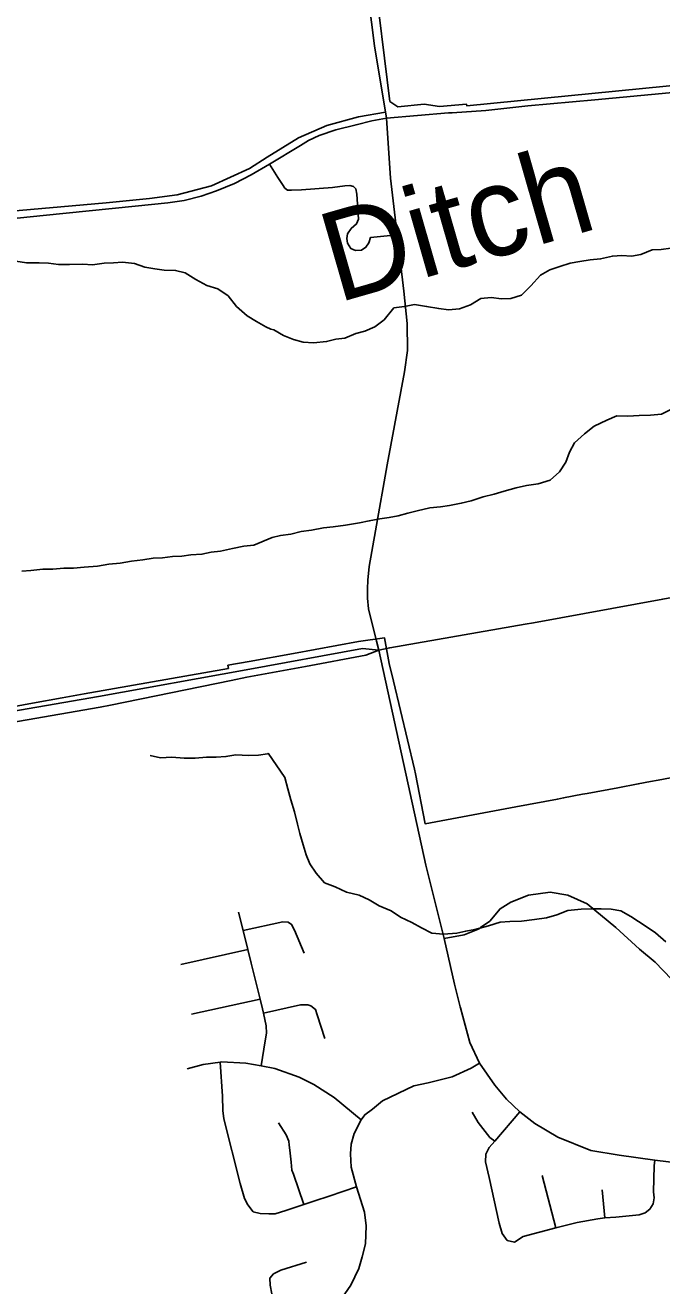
# Model space of a CAD drawing. Extents: x 114843 to 284848, y 317643 to 566895.
# Drawn here: x 169692 to 173243, y 425361 to 432396 of the extents above; entities that cross this region are included whole.
import ezdxf

# ---------------------------------------------------------------- set-up
doc = ezdxf.new("R2010")
doc.units = 0
for name, color, linetype in [('GM_X_City_Street', 7, 'Continuous'), ('GM_X_Corporation', 7, 'Continuous'), ('GM_X_Minor_River', 7, 'Continuous'), ('GM_X_Minor_River_Text', 7, 'Continuous')]:
    doc.layers.add(name, color=color, linetype=linetype)

msp = doc.modelspace()

# ---------------------------------------------------------------- linework, layer by layer
at = {"layer": 'GM_X_City_Street'}
for p, q in [((171665.2, 428907.5), (171652.1, 428959)), ((170167.5, 428601.8), (170839.8, 428738.9)), ((170560.5, 427153.1), (170933.7, 427238.2)), ((170620, 426875.8), (171002.4, 426960.7)), ((172652.1, 425685), (172576.1, 425976.4)), ((172924.1, 425739.2), (172910.2, 425897))]:
    msp.add_line(p, q, dxfattribs=at)
for points in [[(171706.4, 431876.7), (171640.3, 432280.9), (171570.9, 432825.7), (171538.6, 432974.9), (171510.7, 433046.9), (171427, 433265.6), (171325.1, 433562.6), (171269.1, 433711.1), (171217.2, 433891.4), (171159.2, 434126.5), (171129, 434299.8), (171114, 434377.7), (171077.1, 434679.5), (171060.1, 434834), (171031.8, 435146), (171023.2, 435338.2), (171025.1, 435478.4), (171039.2, 435732.9), (171050.7, 435881.2)], [(172074, 431907.4), (172260.6, 431920.2), (172494.6, 431945.8), (172869.6, 431979.6), (173442, 432033.1), (173853.6, 432074.1)], [(167062.2, 430910.1), (167166.6, 430926.2), (167439.3, 430980.2), (167534.6, 430996.5), (168852.4, 431255.1), (169085.7, 431300.4), (169258.1, 431323.5), (169439.3, 431335.7), (169529.5, 431351), (170144.2, 431404.1), (170384.3, 431427.7), (170539.2, 431448.5), (170731, 431500.1), (170942.1, 431595.5), (171042.1, 431659.6), (171216.1, 431767.8), (171375, 431836.7), (171551.6, 431883.8), (171700.8, 431910.9)], [(169538, 431308), (169791.7, 431333.9), (170304.9, 431385.5), (170486.7, 431403.8), (170578.3, 431417.1), (170672.7, 431441.8), (170758.5, 431470.6), (170859.8, 431512.3), (170952.5, 431560.9), (171055.1, 431620.9), (171226.5, 431725.1), (171272.8, 431752.2), (171331.9, 431779.5), (171424.8, 431811.2), (171537.4, 431840.2), (171624.7, 431862), (171706.4, 431876.7)], [(171652.1, 428959), (171606.3, 429139.2), (171600.6, 429197.3), (171600.2, 429250.8), (171602.6, 429297.8), (171610.1, 429374.7), (171646.4, 429573.2), (171711.4, 429941.9), (171807.1, 430461.6), (171823.5, 430580.2), (171822.4, 430731.5), (171804.3, 430911.1), (171766.3, 431226.2), (171729.6, 431541.7), (171706.4, 431876.7)], [(171706.4, 431876.7), (172053.3, 431906), (172074, 431907.4)], [(171055.1, 431620.9), (171100.4, 431545), (171126.2, 431507.4), (171139.6, 431487.1), (171154, 431476), (171177.5, 431475.1), (171233.6, 431476.5), (171406.1, 431490), (171475.4, 431498.7), (171503, 431500.9), (171522.4, 431495), (171535.8, 431482.8), (171542.1, 431453.2), (171551.3, 431312.4), (171540.2, 431286.8), (171509.8, 431261.1), (171489.6, 431232.3), (171486.7, 431204.8), (171488.9, 431179.2), (171508.6, 431148.8), (171534.2, 431137.7), (171567.8, 431140), (171592.2, 431156.5), (171609.4, 431181.1), (171618.4, 431211.8), (171766.3, 431226.2)], [(172480.8, 429052.9), (172526.8, 429060.9), (173248.3, 429193.2), (174167.1, 429361)], [(171665.2, 428907.5), (171725.1, 428921.4), (172480.8, 429052.9)], [(166815.8, 428054.8), (166890.4, 428087.4), (167681.8, 428223.8), (168016.8, 428286), (168110.9, 428303.1), (168441.5, 428365.7), (169289.4, 428507.2), (169417.8, 428530.9), (169465.3, 428539.6), (170100.6, 428650.2), (170924.2, 428798.6), (171573.8, 428918), (171665.2, 428907.5)], [(171254.4, 428817.2), (171591.5, 428879.6), (171665.2, 428907.5)], [(172118.3, 426917.3), (172085.8, 427043.4), (172029.1, 427298.8), (171927.3, 427709.1), (171665.2, 428907.5)], [(170839.8, 428738.9), (170927.7, 428756.8), (171254.4, 428817.2)], [(168455.7, 428305.4), (169427.7, 428470.9), (169475.3, 428479.6), (170110.6, 428590.1), (170167.5, 428601.8)], [(173586.6, 426366), (173570.3, 426500.4), (173539.8, 426636.6), (173501.8, 426751.3), (173469.2, 426823.7), (173412.7, 426929.8), (173342.7, 427023.9), (173204.8, 427166.6), (173118.2, 427238.6), (172986.4, 427361), (172826.6, 427491.7), (172718.1, 427541.6), (172620, 427557.8), (172498.5, 427540.1), (172400.8, 427502.2), (172340.3, 427464.6), (172283.3, 427396.6), (172231.8, 427359.6)], [(171007.2, 426587.6), (171030.8, 426728.2), (171037.4, 426770.3), (171036.4, 426810.7), (171020.9, 426883), (171016.1, 426905.8), (171002.4, 426960.7), (170952.9, 427160.8), (170933.7, 427238.2), (170907.7, 427342.8), (170882.2, 427445.8)], [(170907.7, 427342.8), (171129.4, 427391.7), (171157.8, 427390.7), (171178.1, 427378), (171193.3, 427346.2), (171248.6, 427217.5)], [(172231.8, 427359.6), (172223.2, 427353.5), (172140.3, 427319.9), (172029.1, 427298.8)], [(171020.9, 426883), (171227.7, 426928.5), (171267.7, 426928.2), (171284.9, 426923.3), (171310.7, 426903.1), (171321.2, 426873.5), (171362.6, 426741.2)], [(174299.8, 425714.8), (174260.2, 425760), (174182.5, 425825.6), (174094.6, 425878), (174004.9, 425922.9), (173901, 425961.4), (173848.2, 425974.2), (173760.3, 425987.1), (173556.1, 426015.8), (173340.9, 426044.7), (173203.8, 426062.7), (173005.3, 426089.8), (172847.2, 426115.4), (172663.1, 426189.4), (172534.1, 426267.2), (172450.8, 426331.5), (172376, 426402.2), (172311.2, 426479.8), (172225.9, 426603.9), (172172.6, 426719.3), (172119.7, 426911.9), (172118.3, 426917.3)], [(170594.6, 426571.4), (170684.3, 426594.9), (170780, 426609.2), (170786.8, 426610.3), (170923.3, 426602.4), (171007.2, 426587.6), (171083.6, 426574.1), (171219.1, 426525.7), (171302.2, 426483.9), (171415.4, 426410.9), (171565.1, 426287.7)], [(170962.5, 425773.2), (170933.3, 425813.4), (170915.4, 425848), (170890.7, 425931), (170799.1, 426292.7), (170794.5, 426338.4), (170792.4, 426419.1), (170780, 426609.2)], [(171412.3, 425224.1), (171508.4, 425364.1), (171552.6, 425457.8), (171572, 425522.6), (171589.4, 425595.8), (171592.9, 425695.5), (171583.7, 425771.6), (171539, 425913.4), (171510.2, 426023.5), (171506.1, 426097.2), (171509.4, 426150.6), (171526.5, 426210.3), (171565.1, 426287.7), (171585.9, 426315.3), (171628.9, 426346.1), (171685.5, 426393.9), (171859, 426477.6), (171939, 426493), (172073, 426527.7), (172179.7, 426574.9), (172225.9, 426603.9)], [(172310.6, 426168.1), (172284.2, 426188.9), (172218.3, 426271.9), (172185, 426329.4)], [(172379.7, 425614.1), (172352.6, 425652.4), (172334.8, 425711.1), (172279.4, 425965.6), (172259, 426052.8), (172261, 426094.6), (172280.3, 426131.7), (172310.6, 426168.1), (172450.8, 426331.5)], [(171246.4, 425814.8), (171188.5, 425983.6), (171179, 426005.7), (171174.5, 426050.4), (171168.4, 426117.2), (171164.9, 426145.8), (171163.1, 426168.7), (171148.2, 426202.7), (171104, 426270)], [(172379.7, 425614.1), (172420.7, 425605.1), (172469.6, 425636.1), (172652.1, 425685), (172771.4, 425714.7), (172886.3, 425734.8), (172924.1, 425739.2), (172985.8, 425743.5), (173117.2, 425756.4), (173149.5, 425767.4), (173176.3, 425788.6), (173195.4, 425817.6), (173200, 425852), (173196.7, 425885.9), (173201, 426031.2), (173203.8, 426062.7)], [(170962.5, 425773.2), (171002.6, 425764.3), (171051.6, 425762), (171086.6, 425763.1), (171144.8, 425781.2), (171246.4, 425814.8), (171307.9, 425835.1), (171387.7, 425860.4), (171539, 425913.4)], [(171080.5, 425072.5), (171086.3, 425163.6), (171087.4, 425211), (171077.6, 425266.7), (171057.9, 425364.8), (171056.1, 425404.1), (171076.6, 425427.6), (171117, 425448.5), (171261.7, 425492.6)]]:
    msp.add_lwpolyline(points, dxfattribs=at)
at = {"layer": 'GM_X_Corporation'}
for points in [[(171634.8, 432712.4), (171726.6, 431970.5), (171771.1, 431941), (171917.8, 431954.6), (172003.2, 431942.5), (172154.1, 431954.8), (172155.3, 431945.3), (173418.4, 432070.6)], [(173291, 428195.2), (173221.9, 428182.3), (173178.7, 428174.2), (173111.2, 428161.6), (172997.9, 428140.5), (172825.9, 428108.2), (172800, 428103.5), (172694.7, 428083.8), (172660.1, 428077.4), (172428.1, 428034), (171922, 427939.5), (171869, 428218.4), (171864.2, 428243.9), (171746.6, 428735.1), (171722.8, 428834.2), (171696.7, 428976), (171551.3, 428956), (171188.9, 428890.1), (170941.5, 428845.1), (170822.3, 428823.4), (170825.2, 428805.8), (170158.8, 428688.5), (170020.4, 428663.8), (169897.3, 428641.7), (169732, 428612), (169562, 428581.5)], [(169562, 428581.5), (169732, 428612), (169897.3, 428641.7), (170020.4, 428663.8), (170158.8, 428688.5), (170825.2, 428805.8), (170822.3, 428823.4), (170941.5, 428845.1), (171188.9, 428890.1), (171551.3, 428956), (171696.7, 428976), (171722.8, 428834.2), (171746.6, 428735.1), (171864.2, 428243.9), (171869, 428218.4), (171922, 427939.5), (172428.1, 428034), (172660.1, 428077.4), (172694.7, 428083.8), (172800, 428103.5), (172825.9, 428108.2), (172997.9, 428140.5), (173111.2, 428161.6), (173178.7, 428174.2), (173221.9, 428182.3), (173291, 428195.2)]]:
    msp.add_lwpolyline(points, dxfattribs=at)
at = {"layer": 'GM_X_Minor_River'}
for points in [[(173293.6, 431151.1), (173239.5, 431143.5), (173189.5, 431141.9), (173125.3, 431116.3), (173073.2, 431106.6), (173019.2, 431111.1), (172967.1, 431107.4), (172901, 431091.9), (172842.9, 431086.3), (172784.8, 431076.7), (172730.7, 431067.1), (172674.6, 431049.5), (172618.4, 431029.8), (172566.2, 431000.1), (172511.8, 430940.4), (172459.4, 430888.6), (172401.3, 430871), (172349.2, 430869.4), (172291.2, 430875.8), (172233.2, 430870.3), (172174.9, 430834.6), (172114.7, 430813), (172052.7, 430807.4), (171998.7, 430813.9), (171930.7, 430826.4), (171862.7, 430837), (171806.6, 430825.3), (171748.5, 430817.8), (171694.1, 430752), (171641.8, 430712.2), (171585.6, 430688.6), (171535.5, 430674.9), (171475.3, 430649.3), (171425.2, 430643.7), (171373.1, 430630), (171299, 430622.6), (171243, 430627), (171189.1, 430641.4), (171133.2, 430663.9), (171079.3, 430696.4), (171061.4, 430698.6)], [(169639.2, 431078.2), (169699.1, 431069.8), (169769.1, 431069.4), (169821.1, 431067.1), (169877.1, 431060.7), (169939.1, 431060.4), (170013.1, 431061.9), (170067.1, 431057.6), (170133.2, 431067.2), (170185.2, 431068.9), (170235.2, 431072.6), (170301.2, 431066.2), (170359.1, 431045.8), (170415, 431035.5), (170467, 431029.1), (170531, 431026.8), (170584.9, 431014.4), (170642.7, 430976), (170704.5, 430943.5)], [(170704.5, 430943.5), (170766.4, 430925.1), (170824.2, 430884.6), (170869.9, 430826.2), (170929.6, 430773.7), (170981.4, 430741.3), (171033.2, 430712.9), (171061.4, 430698.6)], [(173304, 430256.3), (173241.8, 430224.7), (173179.7, 430219.1), (173115.6, 430217.6), (173053.6, 430214.1), (172991.6, 430216.5), (172935.4, 430190.9), (172865.1, 430157.3), (172810.8, 430115.6), (172756.5, 430065.9), (172728.1, 430013.9), (172707.8, 429957.9), (172671.4, 429904), (172619.1, 429856.3), (172552.9, 429836.7), (172488.8, 429827.1), (172430.7, 429813.5), (172362.5, 429796), (172308.4, 429778.4), (172246.2, 429762.8), (172180.1, 429741.2), (172124, 429727.6), (172057.8, 429716.1), (172007.8, 429708.4), (171949.7, 429702.8), (171877.5, 429685.3), (171825.4, 429671.7), (171771.3, 429658), (171721.2, 429648.4), (171669.1, 429640.8), (171611, 429629.2), (171556.9, 429619.5), (171478.8, 429606.1), (171408.7, 429596.6), (171356.6, 429591), (171288.5, 429577.4), (171230.4, 429569.9), (171174.3, 429556.2), (171116.2, 429548.6), (171069.5, 429536.9)], [(170157.5, 429388.6), (170221.5, 429394.2), (170285.6, 429403.9), (170347.6, 429411.5), (170405.7, 429421.2), (170457.7, 429422.9), (170513.8, 429430.6), (170565.8, 429432.3), (170615.8, 429440), (170677.9, 429443.6), (170729.9, 429455.4), (170782, 429461.1), (170848.1, 429474.7), (170912.1, 429488.4), (170966.2, 429494.1), (171069.5, 429536.9)], [(169673.2, 429349.4), (169723.2, 429353.1), (169789.3, 429360.7), (169845.3, 429360.4), (169907.3, 429366), (169961.3, 429365.7), (170021.3, 429371.4), (170095.4, 429376.9), (170157.5, 429388.6)], [(170389.3, 428320.3), (170447.2, 428307.9), (170509.2, 428311.5), (170579.2, 428305.1), (170639.2, 428304.7), (170703.3, 428310.4), (170757.3, 428310), (170811.3, 428313.7), (170867.4, 428323.4), (170937.3, 428321), (170993.4, 428322.7), (171043.4, 428330.4), (171047.4, 428332.4)], [(173265.2, 427281.2), (173207.5, 427329.8), (173155.7, 427366.3), (173070, 427421.2), (173014.1, 427453.7), (172960.1, 427462.1), (172904.1, 427464.6), (172852.1, 427464.9), (172792.1, 427463.4), (172718, 427455.9), (172657.8, 427430.3), (172599.6, 427414.7), (172533.5, 427405.2), (172459.4, 427395.7), (172395.4, 427394.2), (172341.3, 427390.6), (172275.1, 427369), (172198.9, 427349.5), (172148.9, 427339.9), (172098.8, 427328.2), (172024.7, 427322.7), (171960.7, 427329.2), (171902.8, 427357.8), (171849, 427388.3), (171785.1, 427418.9), (171733.3, 427453.4), (171665.5, 427482), (171609.6, 427514.5), (171553.8, 427541), (171483.8, 427557.6), (171420, 427588.2), (171362.1, 427608.7), (171314.4, 427663.2), (171278.7, 427715.6), (171259, 427766), (171241.4, 427822.3), (171223.7, 427884.6), (171210.1, 427936.9), (171194.5, 428005.2), (171172.9, 428073.6), (171157.3, 428133.9), (171139.7, 428198.2), (171047.4, 428332.4)]]:
    msp.add_lwpolyline(points, dxfattribs=at)

# ---------------------------------------------------------------- texts
at = {"layer": 'GM_X_Minor_River_Text'}
msp.add_text('Ditch', height=500.02, rotation=16.01369, dxfattribs=at).set_placement((171432.7, 430844.9))

doc.saveas('drawing.dxf')
